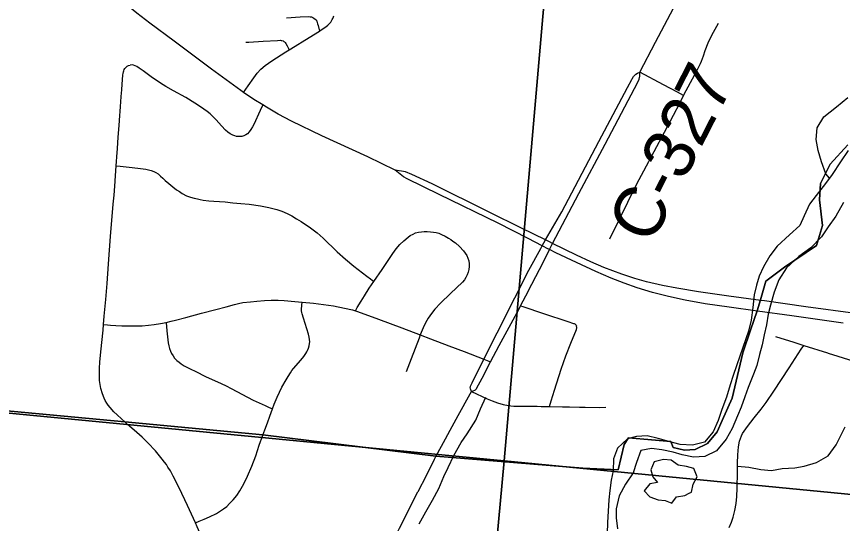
# Model space of a CAD drawing. Extents: x 0 to 1134, y 0 to 440.
# Drawn here: x 844.396 to 845.321, y 364.066 to 364.633 of the extents above; entities that cross this region are included whole.
import ezdxf

# ---------------------------------------------------------------- set-up
doc = ezdxf.new("R2010")
doc.units = 0
for name, color, linetype in [('GM_X_City_Street', 7, 'Continuous'), ('GM_X_County_Road', 7, 'Continuous'), ('GM_X_County_Road_Text', 7, 'Continuous'), ('GM_X_Major_River', 7, 'Continuous'), ('GM_X_Minor_Lake', 7, 'Continuous'), ('GM_X_Minor_River', 7, 'Continuous'), ('GM_X_Section', 7, 'Continuous'), ('GM_X_State_Route', 7, 'Continuous'), ('GM_X_Township_Road', 7, 'Continuous'), ('GM_X_Unincorporated', 7, 'Continuous')]:
    doc.layers.add(name, color=color, linetype=linetype)

msp = doc.modelspace()

# ---------------------------------------------------------------- linework, layer by layer
at = {"layer": 'GM_X_City_Street'}
msp.add_lwpolyline([(845.19378, 364.06116), (845.1963, 364.06694), (845.19808, 364.07272), (845.20015, 364.08028), (845.20164, 364.08813), (845.20226, 364.09569), (845.20281, 364.10501), (845.20297, 364.1231), (845.203, 364.133), (845.20327, 364.14233), (845.20423, 364.15162), (845.20537, 364.15774), (845.20623, 364.16072), (845.20736, 364.16361), (845.20875, 364.16638), (845.21039, 364.16902), (845.21406, 364.17406), (845.22183, 364.18377), (845.22965, 364.19345), (845.23515, 364.20097), (845.24382, 364.21387), (845.26097, 364.23982), (845.27442, 364.26075), (845.27715, 364.26498)], dxfattribs=at)
at = {"layer": 'GM_X_County_Road'}
for p, q in [((844.99249, 364.37222), (844.99596, 364.37926)), ((844.90387, 364.21097), (844.90516, 364.21331)), ((844.86543, 364.14058), (844.8761, 364.16027))]:
    msp.add_line(p, q, dxfattribs=at)
for points in [[(845.09371, 364.57091), (845.11112, 364.60449), (845.15542, 364.68797)], [(844.91927, 364.24949), (844.93412, 364.27924), (844.9537, 364.31844), (844.96957, 364.34929), (844.98289, 364.37357), (844.98451, 364.37644), (844.9883, 364.38315), (845.00655, 364.41453), (845.0479, 364.49346), (845.08, 364.55374), (845.08459, 364.56256), (845.08499, 364.56334), (845.0867, 364.56599), (845.08778, 364.56723), (845.08931, 364.56853), (845.09111, 364.56966), (845.09371, 364.57091)], [(844.99596, 364.37926), (845.02552, 364.4349), (845.05475, 364.49031), (845.0915, 364.55955), (845.09292, 364.56293), (845.09366, 364.56633), (845.09389, 364.56859), (845.09371, 364.57091)], [(844.9603, 364.30938), (844.96598, 364.3205), (844.97294, 364.33365), (844.98587, 364.35874), (844.99249, 364.37222)], [(844.92663, 364.24659), (844.93611, 364.26476), (844.95849, 364.30584), (844.9603, 364.30938)], [(844.9603, 364.30938), (844.96284, 364.30854), (844.98596, 364.30086), (845.01317, 364.2918), (845.01956, 364.28972), (845.0203, 364.28941), (845.02098, 364.28899), (845.02169, 364.28847), (845.0224, 364.28775), (845.0228, 364.2871)], [(844.99275, 364.19657), (844.99461, 364.20294), (844.9981, 364.21487), (845.00569, 364.23848), (845.01073, 364.25315), (845.01653, 364.26754), (845.02267, 364.28267), (845.02292, 364.2834), (845.02311, 364.28426), (845.02311, 364.28536), (845.023, 364.28636), (845.0228, 364.2871)], [(844.90516, 364.21331), (844.90416, 364.21654), (844.90397, 364.21781), (844.904, 364.21858), (844.90416, 364.21938), (844.90609, 364.22319), (844.91927, 364.24949)], [(844.90516, 364.21331), (844.90884, 364.21477), (844.90964, 364.21516), (844.91018, 364.21553), (844.91064, 364.21605), (844.91098, 364.21658), (844.9172, 364.22837), (844.92663, 364.24659)], [(844.8761, 364.16027), (844.88144, 364.17017), (844.89041, 364.18648), (844.90387, 364.21097)], [(844.8499, 364.10991), (844.85032, 364.11076), (844.86342, 364.13661)], [(844.86342, 364.13661), (844.86387, 364.1375), (844.86543, 364.14058)], [(844.84537, 364.101), (844.84582, 364.10188), (844.84865, 364.10736), (844.8499, 364.10991)], [(844.77091, 363.81181), (844.77506, 363.84346), (844.77841, 363.8674), (844.7851, 363.91296), (844.79076, 363.95156), (844.79552, 363.97949), (844.79732, 363.98914), (844.79926, 363.99854), (844.80144, 364.00754), (844.80453, 364.01681), (844.80775, 364.02505), (844.81045, 364.03135), (844.81316, 364.03714), (844.82474, 364.06044), (844.84537, 364.101)]]:
    msp.add_lwpolyline(points, dxfattribs=at)
at = {"layer": 'GM_X_Major_River'}
for points in [[(845.32684, 364.48338), (845.31818, 364.47066), (845.30911, 364.45644), (845.30166, 364.44635), (845.29109, 364.43292)], [(845.29109, 364.43292), (845.28365, 364.42322), (845.27764, 364.41006), (845.27283, 364.39915), (845.26119, 364.38879), (845.24761, 364.37619), (845.23938, 364.36536), (845.23225, 364.35299), (845.22744, 364.34246), (845.22416, 364.33228), (845.22163, 364.32169), (845.22015, 364.30729), (845.21829, 364.29327), (845.21534, 364.28079), (845.20556, 364.2529), (845.20188, 364.24196), (845.19821, 364.23141), (845.19493, 364.22084), (845.19079, 364.20688), (845.18554, 364.19332), (845.18144, 364.18087), (845.17582, 364.16808), (845.16606, 364.15653), (845.1527, 364.15342), (845.13905, 364.15413), (845.12623, 364.15747), (845.11416, 364.1608), (845.10209, 364.16374), (845.08992, 364.16289), (845.08, 364.16047), (845.06874, 364.15009), (845.06428, 364.13803), (845.06396, 364.12473), (845.06181, 364.11414), (845.06, 364.1024), (845.059, 364.09216), (845.05831, 364.07925), (845.05763, 364.06672), (845.05734, 364.05456)], [(845.32164, 364.42498), (845.31293, 364.4096), (845.30467, 364.39764), (845.29719, 364.38641), (845.28513, 364.37416), (845.27162, 364.3646), (845.25803, 364.352), (845.24936, 364.33852), (845.24409, 364.32458), (845.23996, 364.31024), (845.23743, 364.30003), (845.23562, 364.28791), (845.23308, 364.27695), (845.23054, 364.26561), (845.22762, 364.25466), (845.22467, 364.24256), (845.22102, 364.23277), (845.21497, 364.21771), (845.21131, 364.20753), (845.20723, 364.19584), (845.2032, 364.18606), (845.19717, 364.17214), (845.19043, 364.16013), (845.17949, 364.14709), (845.16643, 364.14055), (845.15389, 364.13971), (845.14105, 364.14268), (845.13088, 364.14558), (845.11841, 364.14815), (845.10668, 364.14957), (845.09486, 364.14719), (845.08999, 364.134), (845.08629, 364.1223), (845.07764, 364.10958), (845.07049, 364.09645), (845.06711, 364.08208), (845.06724, 364.07182), (845.06884, 364.05961)]]:
    msp.add_lwpolyline(points, dxfattribs=at)
at = {"layer": 'GM_X_Minor_Lake'}
for points in [[(845.10989, 364.13481), (845.10604, 364.12573), (845.10824, 364.11774), (845.11349, 364.11163), (845.10478, 364.11017), (845.09866, 364.10225), (845.10504, 364.09537), (845.11409, 364.09226), (845.12203, 364.09144), (845.12957, 364.08835), (845.13493, 364.09552), (845.14402, 364.09697), (845.14894, 364.0994)], [(845.14894, 364.0994), (845.15161, 364.10071), (845.15357, 364.10981), (845.1578, 364.11775), (845.15409, 364.12727), (845.14578, 364.12961), (845.13672, 364.13081), (845.12882, 364.13657), (845.12012, 364.13739), (845.10989, 364.13481)]]:
    msp.add_lwpolyline(points, dxfattribs=at)
at = {"layer": 'GM_X_Minor_River'}
for points in [[(845.30609, 364.45235), (845.30192, 364.45715), (845.2971, 364.47047), (845.29342, 364.4834), (845.29125, 364.49556), (845.2921, 364.50846), (845.29976, 364.52092), (845.31385, 364.5322), (845.32641, 364.54273)], [(844.84681, 364.0654), (844.8541, 364.07864), (844.86177, 364.09186), (844.86868, 364.10472), (844.87446, 364.11835), (844.87908, 364.12818), (844.88562, 364.1418), (844.89368, 364.15617), (844.90056, 364.16598), (844.91014, 364.18148), (844.91553, 364.19397), (844.92131, 364.20721)], [(845.20291, 364.12994), (845.21576, 364.12871), (845.22898, 364.12595), (845.24108, 364.1251), (845.2532, 364.12729), (845.2672, 364.12794), (845.27781, 364.12976), (845.29146, 364.13383), (845.30438, 364.14133), (845.31355, 364.15379), (845.31855, 364.164), (845.32355, 364.17383)]]:
    msp.add_lwpolyline(points, dxfattribs=at)
at = {"layer": 'GM_X_Section'}
for points in [[(845.0287, 365.13516), (844.94191, 364.13589), (843.94203, 364.23217), (844.01891, 365.22703)], [(846.03734, 365.04142), (845.94632, 364.03841), (844.94191, 364.13589), (845.0287, 365.13516)], [(843.94203, 364.23217), (844.94191, 364.13589), (844.84938, 363.13367), (843.8514, 363.22955)], [(844.94191, 364.13589), (845.94632, 364.03841), (845.86026, 363.03836), (844.84938, 363.13367)]]:
    msp.add_lwpolyline(points, close=True, dxfattribs=at)
at = {"layer": 'GM_X_State_Route'}
for points in [[(844.65023, 364.54826), (844.64695, 364.55053), (844.61419, 364.57438), (844.57254, 364.60545), (844.54533, 364.62595), (844.53072, 364.63686), (844.51645, 364.64862), (844.5062, 364.65785), (844.49495, 364.66894), (844.48453, 364.6807), (844.47765, 364.6896), (844.47191, 364.69772), (844.46462, 364.70806), (844.45958, 364.71607), (844.45279, 364.72773), (844.44573, 364.74133), (844.4412, 364.75191), (844.43751, 364.76065), (844.43297, 364.77375), (844.42739, 364.79404), (844.42605, 364.79987)], [(844.81994, 364.46118), (844.78921, 364.47613), (844.73765, 364.49981), (844.70389, 364.51593), (844.68894, 364.52383), (844.676, 364.53155), (844.67166, 364.53421), (844.66173, 364.54029), (844.65023, 364.54826)], [(844.9883, 364.38315), (844.9612, 364.39634), (844.92508, 364.41432), (844.8611, 364.44573), (844.83859, 364.45647), (844.83153, 364.45917), (844.81994, 364.46118)], [(844.98451, 364.37644), (844.96875, 364.38476), (844.93516, 364.40172), (844.86915, 364.43414), (844.83321, 364.45144), (844.82901, 364.45362), (844.81994, 364.46118)], [(844.99596, 364.37926), (844.9926, 364.3809), (844.9883, 364.38315)], [(844.99249, 364.37222), (844.9901, 364.37347), (844.98602, 364.37563), (844.98451, 364.37644)], [(845.33505, 364.30062), (845.2796, 364.30825), (845.23341, 364.31473), (845.22919, 364.31532), (845.19339, 364.32028), (845.15951, 364.32502), (845.13495, 364.32911), (845.11924, 364.33202), (845.10111, 364.33622), (845.08817, 364.33974), (845.07339, 364.34462), (845.0534, 364.35218), (845.03896, 364.35839), (845.02291, 364.36615), (844.99596, 364.37926)], [(845.32129, 364.28986), (845.26385, 364.29809), (845.2254, 364.30334), (845.19365, 364.30767), (845.16678, 364.3117), (845.14461, 364.31573), (845.12596, 364.31976), (845.10799, 364.32413), (845.09086, 364.3295), (845.07608, 364.33454), (845.06147, 364.34025), (845.04434, 364.34781), (845.02267, 364.35789), (844.99966, 364.36854), (844.99249, 364.37222)]]:
    msp.add_lwpolyline(points, dxfattribs=at)
at = {"layer": 'GM_X_Township_Road'}
for points in [[(844.69805, 364.63178), (844.71367, 364.63276), (844.72305, 364.63312), (844.72472, 364.63301), (844.72615, 364.63273), (844.72774, 364.63222), (844.72899, 364.63149), (844.73029, 364.63039), (844.73119, 364.62938), (844.73206, 364.62805), (844.73256, 364.62669), (844.73301, 364.62517), (844.73353, 364.62309), (844.73505, 364.61696)], [(844.73505, 364.61696), (844.73701, 364.6182), (844.74213, 364.62173), (844.74455, 364.6237), (844.74572, 364.62482), (844.74674, 364.62587), (844.74774, 364.62704), (844.74861, 364.62836), (844.7495, 364.62992), (844.75005, 364.6311), (844.75065, 364.63276), (844.75106, 364.63404)], [(845.14276, 364.54494), (845.14577, 364.55046), (845.15764, 364.57225), (845.16159, 364.58059), (845.16286, 364.58338), (845.16494, 364.58916), (845.16684, 364.59508), (845.17034, 364.60375), (845.17441, 364.6122), (845.1817, 364.6259)], [(844.70134, 364.59587), (844.70809, 364.60002), (844.71863, 364.60659), (844.73505, 364.61696)], [(844.65282, 364.60438), (844.65599, 364.6045), (844.67199, 364.60552), (844.68796, 364.60653), (844.6915, 364.60662), (844.69232, 364.60653), (844.69313, 364.60637), (844.69451, 364.60584), (844.69533, 364.60542), (844.69602, 364.60496), (844.69674, 364.60418), (844.69742, 364.60305), (844.69881, 364.60051), (844.70134, 364.59587)], [(844.65023, 364.54826), (844.65519, 364.55543), (844.66159, 364.56466), (844.6653, 364.56963), (844.6695, 364.57418), (844.67419, 364.57821), (844.68181, 364.58355), (844.69752, 364.59352), (844.70134, 364.59587)], [(844.50754, 364.466), (844.50791, 364.4709), (844.50831, 364.47622), (844.50899, 364.48532), (844.50993, 364.49803), (844.51092, 364.51122), (844.51176, 364.52245), (844.51207, 364.52689), (844.51248, 364.53256), (844.51285, 364.53787), (844.51328, 364.5436), (844.51386, 364.55131), (844.51432, 364.55732), (844.5147, 364.56241), (844.51512, 364.56802), (844.51537, 364.56956), (844.51569, 364.57114), (844.5161, 364.57238), (844.51665, 364.57386), (844.51738, 364.57517), (844.51869, 364.5767), (844.51995, 364.57769), (844.52124, 364.57834), (844.52316, 364.57887)], [(844.67166, 364.53421), (844.6688, 364.52804), (844.66153, 364.51237), (844.66011, 364.50955), (844.65844, 364.50683), (844.6566, 364.50414), (844.65457, 364.50195), (844.65286, 364.5008), (844.65043, 364.49959), (844.64806, 364.49893), (844.64482, 364.49877), (844.64229, 364.49901), (844.64026, 364.4995), (844.63815, 364.50032), (844.6353, 364.50186), (844.63254, 364.50382), (844.62993, 364.50609), (844.62554, 364.51081), (844.61936, 364.51764), (844.61587, 364.52113), (844.6127, 364.52414), (844.60928, 364.52691), (844.60586, 364.52951), (844.60293, 364.53154), (844.59562, 364.53626), (844.58536, 364.54245), (844.57186, 364.54999), (844.56309, 364.55488), (844.55707, 364.55846), (844.54674, 364.56553), (844.5378, 364.57229), (844.53333, 364.57537), (844.53064, 364.57708), (844.52886, 364.57798), (844.52697, 364.57869), (844.52528, 364.57903), (844.52316, 364.57887)], [(845.14276, 364.54494), (845.13605, 364.54848), (845.12023, 364.55683), (845.09371, 364.57091)], [(845.06001, 364.38436), (845.09036, 364.4458), (845.09802, 364.46051), (845.12121, 364.5036), (845.13151, 364.52285), (845.13832, 364.53631), (845.13985, 364.53923), (845.14276, 364.54494)], [(844.49352, 364.28849), (844.49425, 364.2978), (844.49585, 364.31629), (844.49733, 364.33442), (844.49887, 364.35622), (844.49997, 364.37163), (844.50115, 364.38704), (844.50436, 364.42307), (844.50522, 364.43306), (844.50591, 364.44317), (844.5067, 364.45488), (844.50754, 364.466)], [(844.50754, 364.466), (844.51195, 364.46555), (844.52218, 364.4645), (844.53184, 364.46344), (844.54079, 364.46219), (844.54678, 364.46085), (844.54968, 364.45988), (844.55202, 364.45866), (844.5546, 364.45694), (844.55728, 364.45446), (844.55976, 364.45226), (844.56254, 364.44967), (844.56636, 364.44633), (844.57105, 364.44259), (844.57516, 364.43934), (844.57842, 364.43713), (844.58157, 364.43504), (844.58625, 364.43265), (844.59084, 364.43093), (844.59496, 364.42978), (844.59848, 364.42901), (844.60156, 364.42835), (844.605, 364.42767), (844.6114, 364.42701), (844.61705, 364.42662), (844.62948, 364.42567), (844.63828, 364.42481), (844.64707, 364.42405), (844.65645, 364.42309), (844.66919, 364.42131), (844.67831, 364.41951), (844.68729, 364.41719), (844.69315, 364.41523), (844.69882, 364.41287), (844.70422, 364.41002), (844.70951, 364.40688), (844.71477, 364.40364), (844.72503, 364.39677), (844.73243, 364.39122), (844.73939, 364.38509), (844.75481, 364.3698), (844.76412, 364.3615), (844.77359, 364.35366), (844.78832, 364.34257), (844.79214, 364.3396), (844.79608, 364.33655)], [(844.79608, 364.33655), (844.80525, 364.34993), (844.8171, 364.36791), (844.82103, 364.37307), (844.82513, 364.37787), (844.8295, 364.38224), (844.83437, 364.38627), (844.8368, 364.38794), (844.83993, 364.38968), (844.84278, 364.39093), (844.84583, 364.39183), (844.84919, 364.39233), (844.8524, 364.39259), (844.85558, 364.39254), (844.85939, 364.39232), (844.86265, 364.3919), (844.86585, 364.39127), (844.86869, 364.39051), (844.87168, 364.38933), (844.87585, 364.38738), (844.87951, 364.38523), (844.88232, 364.38343), (844.88455, 364.38179), (844.88724, 364.37974), (844.89192, 364.37556), (844.89623, 364.37096), (844.8982, 364.36845), (844.89993, 364.36575), (844.90128, 364.36279), (844.90215, 364.35967), (844.90259, 364.35648), (844.90268, 364.35327), (844.90234, 364.35005), (844.90155, 364.34691), (844.90041, 364.34391), (844.89902, 364.34104), (844.89732, 364.33832), (844.89526, 364.33582), (844.88169, 364.32304), (844.87061, 364.31219), (844.86428, 364.30541), (844.86037, 364.30067), (844.85686, 364.29565), (844.85376, 364.29035), (844.85111, 364.28482), (844.84802, 364.27672)], [(844.77531, 364.30372), (844.77747, 364.30748), (844.78163, 364.31457), (844.78538, 364.32068), (844.7909, 364.32899), (844.79608, 364.33655)], [(844.56361, 364.29075), (844.56924, 364.29197), (844.57384, 364.29318), (844.58556, 364.29619), (844.60309, 364.30106), (844.61908, 364.30516), (844.63085, 364.30819), (844.63985, 364.31081), (844.64454, 364.31194), (844.64932, 364.31288), (844.65804, 364.31381), (844.66507, 364.31447), (844.67352, 364.31513), (844.6812, 364.3155), (844.6888, 364.3155), (844.69556, 364.31513), (844.70755, 364.31419), (844.7156, 364.31344)], [(844.68261, 364.19405), (844.68455, 364.19921), (844.68785, 364.20722), (844.69303, 364.21834), (844.69775, 364.22634), (844.7001, 364.23031), (844.70256, 364.23417), (844.70434, 364.23682), (844.70613, 364.23899), (844.71415, 364.24832), (844.71763, 364.25266), (844.7199, 364.25587), (844.72087, 364.25787), (844.72168, 364.25945), (844.72272, 364.26181), (844.72348, 364.26435), (844.72405, 364.26708), (844.72423, 364.26906), (844.72414, 364.27152), (844.72376, 364.27425), (844.72301, 364.27764), (844.72103, 364.28368), (844.71707, 364.29555), (844.71569, 364.30025), (844.71537, 364.30187), (844.71518, 364.30357), (844.71509, 364.30536), (844.71537, 364.30989), (844.7156, 364.31344)], [(844.7156, 364.31344), (844.72856, 364.31222), (844.73981, 364.31081), (844.75088, 364.30922), (844.76299, 364.30687), (844.77196, 364.30468), (844.77531, 364.30372)], [(844.77531, 364.30372), (844.77786, 364.30287), (844.80123, 364.29447), (844.82745, 364.28469), (844.84802, 364.27672)], [(844.49352, 364.28849), (844.49771, 364.28813), (844.50107, 364.28784), (844.50716, 364.28746), (844.51391, 364.28709), (844.52301, 364.2869), (844.53098, 364.28681), (844.53679, 364.28709), (844.54392, 364.28756), (844.54992, 364.2884), (844.55714, 364.28962), (844.56361, 364.29075)], [(844.56361, 364.29075), (844.56445, 364.28119), (844.56593, 364.26776), (844.56648, 364.26469), (844.56722, 364.26166), (844.56823, 364.25869), (844.56962, 364.25592), (844.57119, 364.25317), (844.57303, 364.25071), (844.57533, 364.2482), (844.57791, 364.24613), (844.5802, 364.24451), (844.58383, 364.24232), (844.59041, 364.23896), (844.59655, 364.23582), (844.60755, 364.2302), (844.6249, 364.22235), (844.63066, 364.21966), (844.63615, 364.21692), (844.66075, 364.20379), (844.67438, 364.19772), (844.67823, 364.196), (844.68261, 364.19405)], [(844.51764, 364.17908), (844.51349, 364.18282), (844.50854, 364.18736), (844.50503, 364.19076), (844.50069, 364.19567), (844.49874, 364.19807), (844.49697, 364.20051), (844.49538, 364.20327), (844.49413, 364.20606), (844.49228, 364.21074), (844.49054, 364.21673), (844.48957, 364.2211), (844.48907, 364.22566), (844.48883, 364.23047), (844.48907, 364.23935), (844.48944, 364.24613), (844.49055, 364.25764), (844.49301, 364.28214), (844.49352, 364.28849)], [(844.84802, 364.27672), (844.8467, 364.27328), (844.83792, 364.25), (844.83226, 364.23552)], [(844.84802, 364.27672), (844.85932, 364.27228), (844.87976, 364.26471), (844.89725, 364.25816), (844.91927, 364.24949)], [(845.2455, 364.27499), (845.26594, 364.26847), (845.27715, 364.26498)], [(845.27715, 364.26498), (845.30382, 364.25667), (845.30447, 364.25647), (845.3599, 364.23913), (845.3784, 364.23331), (845.38591, 364.23091), (845.40184, 364.2258), (845.42421, 364.21824)], [(844.91927, 364.24949), (844.92299, 364.24802), (844.92663, 364.24659)], [(844.90516, 364.21331), (844.92278, 364.20535), (844.9286, 364.20283), (844.93458, 364.20072), (844.94067, 364.19899), (844.94686, 364.19765), (844.9492, 364.1973), (844.95267, 364.19704), (844.95583, 364.19704), (844.97862, 364.19691), (844.98324, 364.19675), (844.99275, 364.19657)], [(844.67187, 364.16443), (844.67406, 364.17049), (844.67691, 364.17847), (844.67954, 364.18591), (844.68261, 364.19405)], [(844.99275, 364.19657), (845.00714, 364.19638), (845.01499, 364.19627), (845.02613, 364.19597), (845.03255, 364.19579), (845.04845, 364.19567), (845.05561, 364.19569)], [(844.5962, 364.06655), (844.58757, 364.08559), (844.57817, 364.10544), (844.57139, 364.1188), (844.56824, 364.12445), (844.56548, 364.12873), (844.56377, 364.13155), (844.56166, 364.13444), (844.55917, 364.13767), (844.55142, 364.14688), (844.54289, 364.15589), (844.53647, 364.16239), (844.53067, 364.1676), (844.52265, 364.17455), (844.51764, 364.17908)], [(844.5962, 364.06655), (844.60064, 364.06829), (844.6061, 364.07042), (844.61206, 364.07304), (844.61968, 364.07684), (844.6244, 364.07966), (844.6276, 364.08193), (844.63147, 364.08476), (844.63457, 364.08787), (844.63853, 364.09212), (844.64244, 364.09696), (844.64591, 364.10209), (844.65046, 364.11021), (844.65448, 364.11859), (844.65935, 364.12996), (844.66372, 364.14151), (844.66779, 364.15315), (844.67187, 364.16443)], [(844.67297, 363.85982), (844.67339, 363.86173), (844.67379, 363.86377), (844.67418, 363.86666), (844.67438, 363.86982), (844.67409, 363.87312), (844.67352, 363.87633), (844.67175, 363.88219), (844.66945, 363.8879), (844.66408, 363.89915), (844.66034, 363.90765), (844.65448, 363.92199), (844.64779, 363.93935), (844.64124, 363.95676), (844.63776, 363.96539), (844.63203, 363.97944), (844.62296, 364.00181), (844.61762, 364.01561), (844.61039, 364.03264), (844.6029, 364.05119), (844.59836, 364.06178), (844.5962, 364.06655)]]:
    msp.add_lwpolyline(points, dxfattribs=at)
at = {"layer": 'GM_X_Unincorporated'}
for points in [[(845.32667, 364.48944), (845.30669, 364.46795), (845.29595, 364.44609), (845.29491, 364.42813), (845.2981, 364.39918), (845.2913, 364.37703), (845.25555, 364.35254), (845.2348, 364.3371), (845.22897, 364.31585), (845.22518, 364.30387), (845.21746, 364.28221), (845.20893, 364.25678), (845.19693, 364.20609), (845.1859, 364.18093), (845.18029, 364.16816), (845.16936, 364.15512), (845.15582, 364.14855), (845.14375, 364.14774), (845.13092, 364.15071), (845.1283, 364.1574), (845.09816, 364.15996), (845.08099, 364.16142), (845.07633, 364.15409), (845.06963, 364.12555), (845.02987, 364.12773), (844.8652, 364.14112), (844.67164, 364.16497), (844.51741, 364.17961), (843.63321, 364.26179)], [(843.63321, 364.26179), (844.51741, 364.17961), (844.67164, 364.16497), (844.8652, 364.14112), (845.02987, 364.12773), (845.06963, 364.12555), (845.07633, 364.15409), (845.08099, 364.16142), (845.09816, 364.15996), (845.1283, 364.1574), (845.13092, 364.15071), (845.14375, 364.14774), (845.15582, 364.14855), (845.16936, 364.15512), (845.18029, 364.16816), (845.1859, 364.18093), (845.19693, 364.20609), (845.20893, 364.25678), (845.21746, 364.28221), (845.22518, 364.30387), (845.22897, 364.31585), (845.2348, 364.3371), (845.25555, 364.35254), (845.2913, 364.37703), (845.2981, 364.39918), (845.29491, 364.42813), (845.29595, 364.44609), (845.30669, 364.46795), (845.32667, 364.48944)]]:
    msp.add_lwpolyline(points, dxfattribs=at)

# ---------------------------------------------------------------- texts
at = {"layer": 'GM_X_County_Road_Text'}
msp.add_text('C-327', height=0.056818, rotation=62.96798, dxfattribs=at).set_placement((845.10626, 364.37608))

doc.saveas('drawing.dxf')
